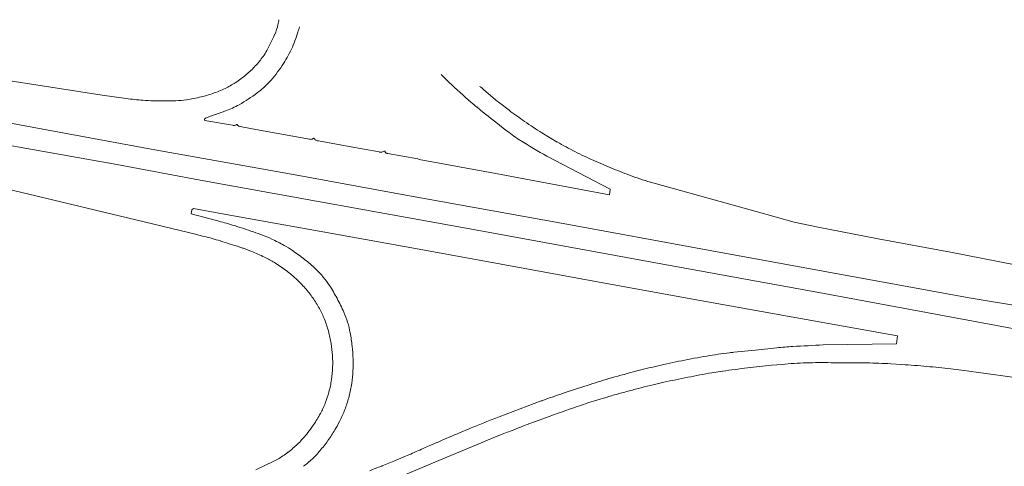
# Model space of a CAD drawing. Extents: x 145000 to 155000, y 457500 to 470000.
# Tile 535 of 548: x 153557 to 153968, y 468766 to 468953. Entities that reach past the tile are written whole.
import ezdxf

# ---------------------------------------------------------------- set-up
doc = ezdxf.new("R2010")
doc.units = 0
doc.header["$LTSCALE"] = 0.2
doc.header["$MEASUREMENT"] = 0
doc.layers.add('kant verharding', color=252, linetype='Continuous', lineweight=0)

msp = doc.modelspace()

# ---------------------------------------------------------------- linework, layer by layer
at = {"layer": 'kant verharding', "linetype": 'Continuous', "lineweight": 0}
for p, q in [((153757.3, 468918.1), (153761.3, 468915.03)), ((153634.16, 468910.8), (153645.68, 468908.79)), ((153775.03, 468905.57), (153781.45, 468901.76)), ((153679.59, 468903.3), (153679.88, 468903.26)), ((153709.03, 468897.87), (153709.39, 468897.91)), ((153796.74, 468893.98), (153803.83, 468890.96)), ((153880.55, 468868.19), (153890.49, 468866.11)), ((153895.91, 468809.42), (153900.48, 468809.41)), ((153846.06, 468805.21), (153850.61, 468805.88)), ((153870.97, 468808.34), (153875.45, 468808.72)), ((153920.94, 468808.97), (153925.55, 468808.69)), ((153821.59, 468800.16), (153826, 468801.22)), ((153794.3, 468792.6), (153801.72, 468794.85)), ((153770.87, 468784.33), (153778.1, 468786.95))]:
    msp.add_line(p, q, dxfattribs=at)
at = {"layer": 'kant verharding', "linetype": 'Continuous', "lineweight": 0, "flags": 128}
for points in [[(153601.23, 468919.97), (153591.27, 468921.34), (153490.93, 468937.03)], [(153443.34, 468929.54), (153509.73, 468917.34), (153538.33, 468912.25), (153611.66, 468898.81), (153671.87, 468888.07), (153719.65, 468879.25), (153782.36, 468868), (153846.04, 468856.19), (153953.66, 468836.61), (154000, 468828.96)], [(153443.39, 468920.34), (153495.49, 468910.81), (153515.85, 468907.02), (153555.8, 468899.74), (153597.32, 468892.32), (153633.7, 468885.51), (153746.44, 468865.11), (153815.67, 468852.44), (153893.11, 468838.39), (153962.81, 468825.48), (154000, 468818.47)], [(153648.97, 468908.21), (153653.92, 468907.3), (153663.95, 468905.46), (153677.92, 468902.93)], [(153681.6, 468902.24), (153694.54, 468899.87), (153707.02, 468897.58)], [(153710.59, 468896.94), (153723.12, 468894.68), (153723.68, 468894.37), (153755.77, 468888.52), (153767.67, 468886.31), (153803.3, 468879.7), (153803.64, 468881.99), (153777.04, 468895.88)], [(153630.75, 468863.03), (153598.25, 468870.85), (153560.55, 468879.9), (153519.71, 468889.68), (153492.15, 468895.26)], [(153820.48, 468884.93), (153864.58, 468872.71), (153880.55, 468868.19)], [(153892.69, 468816.84), (153923.28, 468817.26), (153923.71, 468820.62), (153877.7, 468828.93), (153841.21, 468835.47), (153805.18, 468841.95), (153769.44, 468848.51), (153723.77, 468856.87), (153687.4, 468863.46), (153643.02, 468871.49), (153629.39, 468873.95), (153628.72, 468873.41), (153628.43, 468871.65), (153638.39, 468869.07)], [(153890.49, 468866.11), (153915.56, 468861.26), (153945.89, 468855.72), (154000, 468845.11)], [(153855.29, 468813.81), (153864.29, 468814.74), (153873.29, 468815.67)], [(153945.97, 468806.86), (153950.49, 468806.24), (153970.82, 468803.5), (153995.54, 468799.62), (154024.33, 468794.96), (154049.35, 468790.85), (154071.17, 468787.25), (154077.01, 468786.44)], [(153757.24, 468786.82), (153766, 468790.12), (153774.77, 468793.42)], [(153754.96, 468778.08), (153747.74, 468775.12), (153731.93, 468768.55), (153702.07, 468755.99)], [(153708.25, 468766.29), (153713.11, 468768.29), (153717.97, 468770.29)]]:
    msp.add_lwpolyline(points, dxfattribs=at)
at = {"layer": 'kant verharding', "linetype": 'Continuous', "lineweight": 0}
for centre, radius, start, end in [((153644.84, 468955.27), 20.36, 335.2672, 347.4259), ((153622.48, 468960.46), 43.31, 347.1632, 349.9966), ((153631.83, 468960.08), 43.03, 343.3248, 346.3549), ((153532.41, 469006.85), 144.05, 332.3381, 335.3399), ((153624.98, 468961.99), 50.14, 334.7379, 343.4872), ((153626.18, 468960.67), 39.74, 316.9875, 324.4509), ((153642.19, 468949.28), 20.09, 324.3367, 332.4085), ((153622.19, 468963.25), 53.2, 326.3037, 334.788), ((153625.12, 468961.58), 41.13, 309.7591, 317.0762), ((153618.75, 468965.49), 57.31, 317.587, 326.3485), ((153620.14, 468967.48), 48.86, 303.1663, 309.8265), ((153798.92, 468992.49), 90.81, 223.4483, 226.4138), ((153626.73, 468957.31), 36.74, 295.5661, 303.2321), ((153635.53, 468950.13), 34.55, 306.3919, 317.6304), ((153937.28, 469137.37), 291.15, 226.3486, 228.7722), ((153780.39, 468960.01), 46.93, 228.1122, 228.8897), ((153886.87, 469079.94), 207.31, 228.5119, 229.9162), ((153613.85, 469002.59), 84.08, 278.592, 282.8864), ((153623.01, 468962.67), 43.12, 282.8502, 289.538), ((153620.02, 468971.18), 52.15, 289.5133, 295.6458), ((153609.86, 468984.93), 77.8, 299.7173, 306.4014), ((153892.75, 469086.84), 216.37, 229.9014, 231.2469), ((153620.69, 469066.63), 147.95, 262.4437, 265.182), ((153612.97, 468974.43), 55.42, 265.1283, 269.6186), ((153618.78, 469632.63), 713.65, 269.50418, 270.12584), ((153620.25, 468959.64), 40.65, 270.1345, 272.5455), ((153620.28, 468959.82), 40.84, 272.4947, 278.6427), ((153630.67, 468948.47), 35.82, 289.8835, 299.715), ((153788.17, 468967.04), 64.77, 228.6722, 231.4347), ((153675.89, 468810.3), 109.53, 109.8457, 112.2561), ((153682.58, 468792.21), 128.82, 108.9268, 109.9101), ((153595.26, 469046.26), 139.82, 289.0067, 289.9024), ((154854.09, 470300.34), 1771.77, 231.36174, 231.88549), ((153885.4, 469082.04), 208.07, 233.3836, 234.4904), ((153880.97, 469074.86), 199.65, 234.3296, 235.4832), ((153634.35, 468911.15), 0.416, 167.6643, 198.5517), ((153634.28, 468911.17), 0.346, 135.8497, 168.6606), ((153634.22, 468911.09), 0.271, 194.1783, 225.8883), ((153634.81, 468910.68), 1.07, 111.7628, 136.3855), ((153634.29, 468911.12), 0.342, 220.8899, 248.8418), ((153646.36, 468911.14), 2.45, 253.9209, 265.1049), ((153646.36, 468910.96), 2.27, 264.8664, 276.1613), ((153646.47, 468909.91), 1.21, 276.0373, 309.6062), ((153647.49, 468908.68), 0.386, 68.1336, 129.8869), ((153647.47, 468908.62), 0.453, 39.1535, 68.3118), ((153647.62, 468908.73), 0.262, 30.4101, 40.9427), ((153648.77, 468909.46), 1.09, 212.7582, 235.7537), ((153649.29, 468910.17), 1.98, 234.8565, 247.3943), ((153649.38, 468910.36), 2.19, 247.1447, 259.1457), ((153890.69, 469087.84), 215.86, 235.3098, 236.457), ((153802.62, 468960.02), 68.24, 231.8771, 237.6956), ((153886.67, 469080.93), 207.88, 236.3282, 237.5196), ((153678.38, 468904.62), 1.75, 254.9362, 272.7802), ((153678.39, 468904.75), 1.88, 272.1534, 288.8142), ((153678.43, 468904.67), 1.78, 288.3877, 299.297), ((153678.46, 468904.67), 1.78, 298.6061, 309.6139), ((153681.49, 468904.1), 1.82, 207.2199, 222.8022), ((153681.52, 468904.09), 1.84, 222.2945, 237.7375), ((153681.56, 468904.12), 1.88, 237.1586, 254.2082), ((153681.55, 468904.01), 1.77, 253.5057, 271.6846), ((153886.58, 469092.85), 225.38, 237.7005, 240.9212), ((153862.35, 469042.9), 162.67, 240.1808, 241.6651), ((153707.65, 468899.99), 2.5, 255.3767, 267.7927), ((153707.69, 468899.85), 2.36, 266.7117, 279.8595), ((153707.68, 468900.13), 2.63, 279.0362, 289.9258), ((153707.72, 468900.06), 2.56, 289.6664, 300.9063), ((153710.54, 468898.18), 1.18, 192.9964, 212.6156), ((153710.62, 468898.22), 1.27, 211.991, 230.1395), ((153710.57, 468898.12), 1.17, 228.8197, 249.896), ((153710.62, 468898.16), 1.22, 248.4662, 268.5985), ((153860.24, 469038.22), 157.56, 241.5316, 243.064), ((153869.52, 469055.73), 177.37, 242.9534, 244.3628), ((153864.78, 469045.69), 166.27, 244.3391, 245.8429), ((153866.44, 469039.09), 160.81, 247.089, 248.5821), ((153863.72, 469031.31), 152.58, 248.4649, 250.039), ((153868.44, 469043.09), 165.26, 249.8941, 251.5107), ((153867.63, 469040.11), 162.18, 251.4484, 253.096), ((153575.69, 468627.4), 249.67, 73.9238, 75.4561), ((153623.2, 468791.89), 78.45, 71.2558, 73.9979), ((153568.5, 468606.49), 263.98, 74.9276, 76.3597), ((153096.48, 467236.58), 1720.54, 71.007, 71.28918), ((153636.59, 468805.65), 61.11, 69.5567, 71.0535), ((153639.04, 468812.18), 54.13, 64.7393, 69.5751), ((153615.93, 468782.19), 81.99, 72.4781, 75.0041), ((153112.59, 467184.63), 1756.97, 72.23137, 72.51069), ((153625.08, 468782.41), 87.01, 61.0006, 64.7922), ((153629.91, 468798.37), 62.34, 70.9023, 72.385), ((153630.91, 468800.98), 59.55, 66.8756, 70.9936), ((153609.84, 468751.68), 113.16, 63.8572, 66.8635), ((153646.72, 468821.39), 42.43, 55.4777, 61.0316), ((153614.31, 468774.05), 99.8, 51.9521, 55.554), ((153641.13, 468815.41), 42.16, 57.6703, 63.8742), ((153625.65, 468790.86), 71.18, 52.9752, 57.7097), ((153636.69, 468802.67), 63.47, 46.5337, 51.9376), ((153641.3, 468811.64), 45.17, 46.8504, 52.9459), ((153652.29, 468819.1), 40.82, 39.7921, 46.5561), ((153630.45, 468800.09), 61.02, 41.6371, 46.8421), ((153655.63, 468821.88), 36.47, 33.0374, 39.79), ((153641.8, 468810.21), 45.81, 35.0369, 41.6002), ((153621.57, 468799.69), 77.12, 28.4045, 33.0691), ((153643.28, 468811.21), 44.02, 28.3877, 35.0871), ((153618.36, 468797.92), 80.79, 23.7973, 28.4206), ((153644.5, 468811.87), 42.64, 21.6297, 28.3738), ((153658.4, 468815.56), 37.03, 16.9884, 23.8229), ((153640.45, 468810.24), 47, 15.199, 21.6641), ((153653.58, 468814.1), 42.06, 10.8058, 16.9718), ((153635.11, 468808.76), 52.54, 9.5223, 15.2288), ((153630.24, 468809.64), 65.83, 5.8759, 10.813), ((153639.73, 468809.48), 47.87, 3.5907, 9.5828), ((153618.01, 468808.43), 78.11, 1.8159, 5.8386), ((153887.91, 468549.38), 266.45, 97.4223, 99.4927), ((153861.67, 468751.66), 62.47, 95.8547, 97.5169), ((153889.5, 468656.9), 159.6, 93.4264, 95.8293), ((153914.69, 468246.12), 571.14, 92.2074, 93.486), ((153640.12, 468809.51), 47.48, 357.5758, 3.5962), ((153635.01, 468808.93), 61.11, 357.2394, 1.8519), ((153905.18, 468452.02), 365.34, 101.3176, 102.8997), ((153898.15, 468487.61), 329.06, 99.4763, 101.3341), ((153891.65, 468639.1), 170.37, 90.2999, 92.0339), ((153891.83, 468624.8), 184.67, 88.7333, 90.3334), ((153903.83, 468512.48), 296.95, 89.6382, 90.6468), ((153903.78, 468484.29), 325.14, 88.7393, 89.6605), ((153636.85, 468809.62), 50.75, 351.7392, 357.5979), ((153644.86, 468808.45), 51.25, 351.3578, 357.2534), ((153928.29, 468369.96), 450.56, 104.6024, 105.9916), ((153890.67, 468514.46), 301.24, 102.8608, 104.6058), ((153902.63, 468454.18), 355.53, 97.5692, 98.4121), ((153908.74, 468410.36), 399.77, 96.8615, 97.6113), ((153903.1, 468459.58), 350.23, 96.0845, 96.9059), ((153903.55, 468461.77), 348.1, 95.37, 96.1965), ((153892.16, 468625.18), 184.3, 93.6215, 95.2018), ((153892.33, 468619.39), 190.09, 92.0291, 93.5618), ((153904.8, 468524.75), 284.67, 87.7566, 88.7644), ((153904.68, 468511.13), 298.28, 86.8754, 87.8374), ((153899.21, 468406.03), 403.52, 85.5119, 86.2578), ((153897.34, 468378.79), 430.82, 84.848, 85.5469), ((153898.67, 468393.63), 415.93, 84.1582, 84.847), ((153898.95, 468393.15), 416.37, 83.5155, 84.2038), ((153641.35, 468808.97), 46.2, 345.1885, 351.7406), ((153894.13, 468489.55), 326.18, 106.0095, 107.6489), ((153908.31, 468436.58), 373.82, 101.9365, 102.7197), ((153919.28, 468384.58), 426.97, 101.2484, 101.9343), ((153909.12, 468435.32), 375.21, 100.4559, 101.2373), ((153906.04, 468454.88), 355.42, 99.7161, 100.5411), ((153648.32, 468807.1), 38.99, 338.0338, 345.2296), ((153642.64, 468808.76), 53.49, 345.5636, 351.382), ((153978.87, 468223.19), 605.69, 107.64861, 108.69271), ((153886.57, 468516.94), 290.57, 104.9486, 105.9638), ((153890.43, 468502.49), 305.53, 103.9849, 104.948), ((153886.6, 468518.04), 289.52, 102.9761, 103.9928), ((153643.65, 468808.47), 52.44, 339.8706, 345.5975), ((153829.12, 468648.3), 154.97, 110.0146, 110.5321), ((153914.47, 468412.35), 405.87, 108.6403, 109.9357), ((153885.36, 468520.35), 286.97, 105.9178, 106.9455), ((153645.86, 468808.01), 41.61, 331.5271, 338.133), ((153646.23, 468807.5), 49.69, 333.994, 339.8942), ((153958.73, 468294.23), 524.77, 109.1754, 109.6539), ((153956.37, 468303.32), 515.42, 108.7933, 109.2597), ((153986.08, 468218.28), 605.49, 108.46521, 108.86233), ((153632.88, 468814.99), 56.35, 325.9632, 331.5828), ((153640.11, 468810.41), 56.46, 329.8316, 334.0622), ((153846.84, 468549.43), 253.74, 110.6778, 112.1319), ((153945.58, 468327.69), 488.84, 109.5219, 110.0355), ((153631.87, 468815.61), 57.53, 320.3966, 323.721), ((153631.91, 468815.62), 57.5, 323.6922, 325.9851), ((153630.01, 468816.42), 68.21, 324.6065, 329.0815), ((153641.17, 468809.67), 55.17, 329.1383, 329.9456), ((154251.4, 467562.85), 1320.05, 112.53382, 113.40724), ((154174.66, 467745.32), 1122.1, 112.16922, 112.48535), ((153954.38, 468290.4), 526.87, 111.4316, 111.7507), ((153884.33, 468471.74), 332.47, 111.3412, 111.6124), ((153999.48, 468180.99), 645.19, 111.11091, 111.46946), ((154041.11, 468076.54), 757.62, 110.898, 111.2035), ((153643.61, 468805.83), 42.25, 313.9384, 320.472), ((153635.68, 468812.39), 61.26, 319.436, 324.6049), ((154039.22, 468073.49), 759.78, 111.63146, 111.97136), ((153640.98, 468808.54), 46.03, 307.3191, 313.9466), ((153647.99, 468801.81), 45.03, 313.4851, 319.4763), ((153509.07, 469252.07), 525.15, 293.7917, 294.5167), ((153649.47, 468794.81), 29.86, 295.7057, 300.4637), ((153643.04, 468805.89), 42.66, 300.3621, 307.2833), ((153648.93, 468800.79), 43.64, 307.3109, 313.5098), ((153670.4, 468886.09), 125.19, 292.3346, 293.8051), ((153534.63, 469032.6), 293.92, 294.2614, 295.7706), ((153251.91, 469918.41), 1239.2, 291.35042, 291.58929), ((153692.05, 468805.99), 42.88, 291.6683, 292.2013)]:
    msp.add_arc(centre, radius, start, end, dxfattribs=at)

doc.saveas('drawing.dxf')
